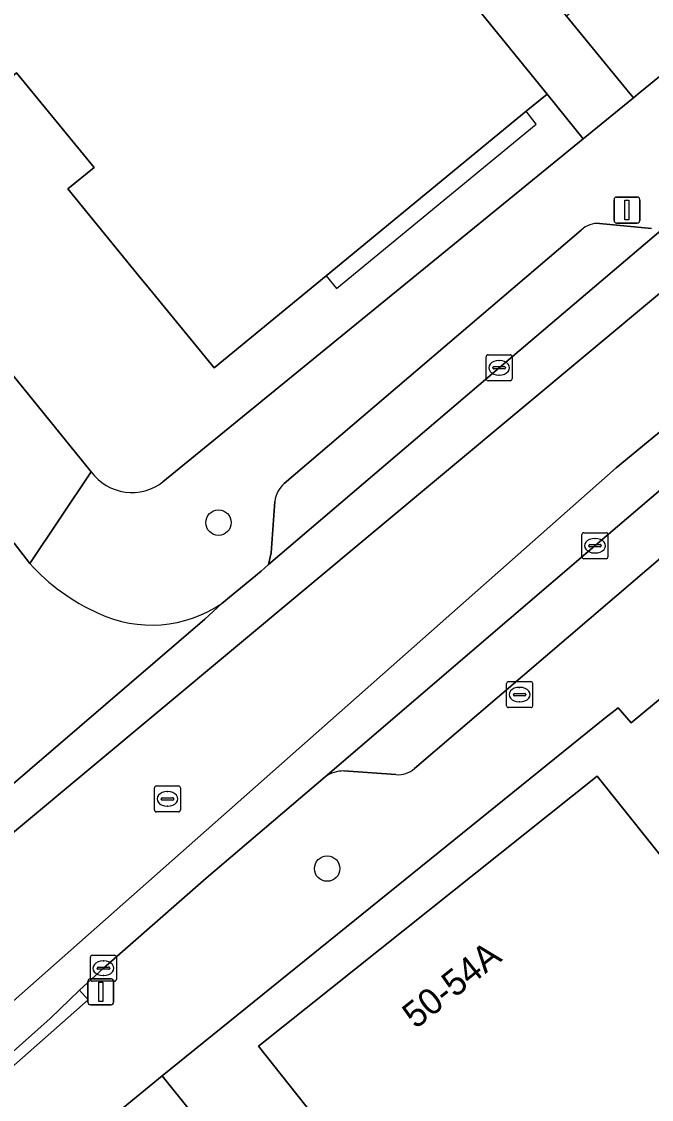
# Model space of a CAD drawing. Extents: x 161771 to 163125, y 382475 to 383179.
# Drawn here: x 162075.22 to 162099.45, y 382981.52 to 383023 of the extents above; entities that cross this region are included whole.
import ezdxf

# ---------------------------------------------------------------- set-up
doc = ezdxf.new("R2010")
doc.units = 0
for name, color, linetype in [('IMGEO_Boom', 7, 'Continuous'), ('IMGEO_Brandkraan', 7, 'Continuous'), ('IMGEO_Erf', 7, 'Continuous'), ('IMGEO_Groenvoorziening', 7, 'Continuous'), ('IMGEO_Kolk', 7, 'Continuous'), ('IMGEO_Lichtmast', 7, 'Continuous'), ('IMGEO_Pand', 7, 'Continuous'), ('IMGEO_Pand_nummerreeks', 7, 'Continuous'), ('IMGEO_Pand_overbouw', 7, 'Continuous'), ('IMGEO_Parkeervlak_open', 7, 'Continuous'), ('IMGEO_Rijbaan_lokaal_gesloten', 7, 'Continuous'), ('IMGEO_Rijbaan_lokaal_open', 7, 'Continuous'), ('IMGEO_Rioolput', 7, 'Continuous'), ('IMGEO_Voetpad_open', 7, 'Continuous')]:
    doc.layers.add(name, color=color, linetype=linetype)

msp = doc.modelspace()

# ---------------------------------------------------------------- linework, layer by layer
at = {"layer": 'IMGEO_Boom'}
for centre in [(162082.797, 383003.717), (162086.979, 382990.401)]:
    msp.add_circle(centre, 0.489, dxfattribs=at)
at = {"layer": 'IMGEO_Brandkraan'}
for p, q in [((162093.882, 382996.672), (162093.882, 382997.524)), ((162093.957, 382997.598), (162094.809, 382997.598)), ((162094.37, 382997.378), (162094.395, 382997.378)), ((162094.883, 382997.524), (162094.883, 382996.672)), ((162094.141, 382997.092), (162094.141, 382997.104)), ((162094.579, 382997.055), (162094.181, 382997.055)), ((162094.184, 382997.141), (162094.582, 382997.141)), ((162094.625, 382997.104), (162094.625, 382997.092)), ((162094.809, 382996.598), (162093.957, 382996.598)), ((162094.393, 382996.818), (162094.368, 382996.818))]:
    msp.add_line(p, q, dxfattribs=at)
for points in [[(162093.882, 382996.672), (162093.882, 382997.524)], [(162093.957, 382997.598), (162094.809, 382997.598)], [(162094.883, 382997.524), (162094.883, 382996.672)], [(162094.809, 382996.598), (162093.957, 382996.598)]]:
    msp.add_lwpolyline(points, dxfattribs=at)
for centre, radius, start, end in [((162093.959, 382997.522), 0.0765, 91.552, 178.448), ((162093.959, 382997.522), 0.0765, 91.552, 178.448), ((162094.807, 382997.522), 0.0765, 1.552, 88.448), ((162094.807, 382997.522), 0.0765, 1.552, 88.448), ((162094.181, 382997.101), 0.0403, 85.8775, 175.7526), ((162094.178, 382997.091), 0.0366, 178.938, 274.7102), ((162094.582, 382997.098), 0.043, 264.8664, 352.4533), ((162094.586, 382997.103), 0.0386, 1.7309, 96.639), ((162093.959, 382996.674), 0.0765, 181.552, 268.448), ((162093.959, 382996.674), 0.0765, 181.552, 268.448), ((162094.807, 382996.674), 0.0765, 271.552, 358.448), ((162094.807, 382996.674), 0.0765, 271.552, 358.448)]:
    msp.add_arc(centre, radius, start, end, dxfattribs=at)
for centre, major_axis, ratio, start_param, end_param in [((162094.369, 382997.098), (-0.387, 0.002), 0.722429, 4.712389, 7.853982), ((162094.394, 382997.098), (-0.39, 0.002), 0.717154, 1.570796, 4.712389)]:
    msp.add_ellipse(centre, major_axis=major_axis, ratio=ratio, start_param=start_param, end_param=end_param, dxfattribs=at)
at = {"layer": 'IMGEO_Erf'}
for points in [[(162080.66, 383005.283), (162096.826, 383018.482), (162095.439, 383020.209), (162094.634, 383019.547), (162086.938, 383013.218), (162082.626, 383009.673), (162080.03, 383012.852), (162079.828, 383013.1), (162076.998, 383016.566), (162078.017, 383017.385), (162075.026, 383021.032), (162074.019, 383020.194), (162073.721, 383020.563), (162071.024, 383023.906), (162074.269, 383026.524), (162073.459, 383027.528), (162076.947, 383030.383), (162077.195, 383030.585), (162083.063, 383035.388), (162080.276, 383038.84), (162064.148, 383025.596)], [(162064.029, 383022.789), (162077.904, 383005.666)], [(162123.942, 383018.171), (162109.112, 383006.169), (162110.008, 383004.941), (162108.721, 383003.868), (162111.45, 383000.341), (162111.716, 383000), (162115.375, 382995.31), (162110.849, 382991.839), (162112.832, 382989.253), (162113.269, 382988.654), (162108.514, 382985.051), (162108.06, 382985.643), (162105.095, 382989.51), (162106.119, 382990.296), (162100.542, 382997.568), (162098.674, 382996.017), (162098.178, 382996.592), (162097.654, 382996.188), (162080.629, 382982.426), (162095.925, 382963.339)], [(162090.635, 382975.623), (162084.33, 382983.572), (162097.358, 382993.964), (162100.476, 382990.055), (162104.717, 382984.74), (162091.764, 382974.407)]]:
    msp.add_lwpolyline(points, dxfattribs=at)
msp.add_arc((162079.469, 383006.82), 1.944, 216.3974, 307.7792, dxfattribs=at)
at = {"layer": 'IMGEO_Groenvoorziening'}
msp.add_lwpolyline([(162105.222, 383026.433), (162105.507, 383026.089), (162108.851, 383028.854), (162108.573, 383029.202), (162109.005, 383029.536), (162109.278, 383029.203), (162110.892, 383030.523), (162108.578, 383033.336), (162104.632, 383030.115), (162100.168, 383026.475), (162096.447, 383023.433), (162096.18, 383023.215), (162098.512, 383020.375), (162098.766, 383020.066), (162099.012, 383020.267), (162103.195, 383023.682), (162102.941, 383023.991), (162102.648, 383024.348), (162103.068, 383024.7), (162103.344, 383024.362), (162105.078, 383025.742), (162104.793, 383026.111)], close=True, dxfattribs=at)
at = {"layer": 'IMGEO_Kolk'}
for p, q in [((162093.167, 383010.177), (162094.019, 383010.177)), ((162093.092, 383009.251), (162093.092, 383010.103)), ((162093.58, 383009.957), (162093.605, 383009.957)), ((162094.093, 383010.103), (162094.093, 383009.251)), ((162093.351, 383009.671), (162093.351, 383009.683)), ((162093.789, 383009.634), (162093.391, 383009.634)), ((162093.394, 383009.72), (162093.792, 383009.72)), ((162093.603, 383009.397), (162093.578, 383009.397)), ((162093.835, 383009.683), (162093.835, 383009.671)), ((162094.019, 383009.177), (162093.167, 383009.177)), ((162096.779, 383002.402), (162096.779, 383003.254)), ((162096.854, 383003.328), (162097.706, 383003.328)), ((162097.78, 383003.254), (162097.78, 383002.402)), ((162097.038, 383002.822), (162097.038, 383002.834)), ((162097.476, 383002.785), (162097.078, 383002.785)), ((162097.081, 383002.871), (162097.479, 383002.871)), ((162097.267, 383003.108), (162097.292, 383003.108)), ((162097.522, 383002.834), (162097.522, 383002.822)), ((162097.706, 383002.328), (162096.854, 383002.328)), ((162097.29, 383002.548), (162097.265, 383002.548)), ((162077.869, 382986.142), (162077.869, 382986.994)), ((162077.944, 382987.068), (162078.796, 382987.068)), ((162078.87, 382986.994), (162078.87, 382986.142)), ((162078.128, 382986.562), (162078.128, 382986.574)), ((162078.171, 382986.611), (162078.569, 382986.611)), ((162078.357, 382986.848), (162078.382, 382986.848)), ((162078.612, 382986.574), (162078.612, 382986.562)), ((162078.566, 382986.525), (162078.168, 382986.525)), ((162078.38, 382986.288), (162078.355, 382986.288)), ((162078.796, 382986.068), (162077.944, 382986.068))]:
    msp.add_line(p, q, dxfattribs=at)
for points in [[(162093.167, 383010.177), (162094.019, 383010.177)], [(162093.092, 383009.251), (162093.092, 383010.103)], [(162094.093, 383010.103), (162094.093, 383009.251)], [(162094.019, 383009.177), (162093.167, 383009.177)], [(162096.779, 383002.402), (162096.779, 383003.254)], [(162096.854, 383003.328), (162097.706, 383003.328)], [(162097.78, 383003.254), (162097.78, 383002.402)], [(162097.706, 383002.328), (162096.854, 383002.328)], [(162077.869, 382986.142), (162077.869, 382986.994)], [(162077.944, 382987.068), (162078.796, 382987.068)], [(162078.87, 382986.994), (162078.87, 382986.142)], [(162078.796, 382986.068), (162077.944, 382986.068)]]:
    msp.add_lwpolyline(points, dxfattribs=at)
for centre, radius, start, end in [((162093.169, 383010.101), 0.0765, 91.552, 178.448), ((162093.169, 383010.101), 0.0765, 91.552, 178.448), ((162094.017, 383010.101), 0.0765, 1.552, 88.448), ((162094.017, 383010.101), 0.0765, 1.552, 88.448), ((162093.391, 383009.68), 0.0403, 85.8775, 175.7526), ((162093.388, 383009.67), 0.0366, 178.938, 274.7102), ((162093.792, 383009.677), 0.043, 264.8664, 352.4533), ((162093.796, 383009.682), 0.0386, 1.7309, 96.639), ((162093.169, 383009.253), 0.0765, 181.552, 268.448), ((162093.169, 383009.253), 0.0765, 181.552, 268.448), ((162094.017, 383009.253), 0.0765, 271.552, 358.448), ((162094.017, 383009.253), 0.0765, 271.552, 358.448), ((162096.856, 383003.252), 0.0765, 91.552, 178.448), ((162096.856, 383003.252), 0.0765, 91.552, 178.448), ((162097.704, 383003.252), 0.0765, 1.552, 88.448), ((162097.704, 383003.252), 0.0765, 1.552, 88.448), ((162097.078, 383002.831), 0.0403, 85.8775, 175.7526), ((162097.075, 383002.821), 0.0366, 178.938, 274.7102), ((162097.479, 383002.828), 0.043, 264.8664, 352.4533), ((162097.483, 383002.833), 0.0386, 1.7309, 96.639), ((162096.856, 383002.404), 0.0765, 181.552, 268.448), ((162096.856, 383002.404), 0.0765, 181.552, 268.448), ((162097.704, 383002.404), 0.0765, 271.552, 358.448), ((162097.704, 383002.404), 0.0765, 271.552, 358.448), ((162077.946, 382986.992), 0.0765, 91.552, 178.448), ((162077.946, 382986.992), 0.0765, 91.552, 178.448), ((162078.794, 382986.992), 0.0765, 1.552, 88.448), ((162078.794, 382986.992), 0.0765, 1.552, 88.448), ((162078.168, 382986.571), 0.0403, 85.8775, 175.7526), ((162078.165, 382986.561), 0.0366, 178.938, 274.7102), ((162078.569, 382986.568), 0.043, 264.8664, 352.4533), ((162078.573, 382986.573), 0.0386, 1.7309, 96.639), ((162077.946, 382986.144), 0.0765, 181.552, 268.448), ((162077.946, 382986.144), 0.0765, 181.552, 268.448), ((162078.794, 382986.144), 0.0765, 271.552, 358.448), ((162078.794, 382986.144), 0.0765, 271.552, 358.448)]:
    msp.add_arc(centre, radius, start, end, dxfattribs=at)
for centre, major_axis, ratio, start_param, end_param in [((162093.579, 383009.677), (-0.387, 0.002), 0.722429, 4.712389, 7.853982), ((162093.604, 383009.677), (-0.39, 0.002), 0.717154, 1.570796, 4.712389), ((162097.266, 383002.828), (-0.387, 0.002), 0.722429, 4.712389, 7.853982), ((162097.291, 383002.828), (-0.39, 0.002), 0.717154, 1.570796, 4.712389), ((162078.356, 382986.568), (-0.387, 0.002), 0.722429, 4.712389, 7.853982), ((162078.381, 382986.568), (-0.39, 0.002), 0.717154, 1.570796, 4.712389)]:
    msp.add_ellipse(centre, major_axis=major_axis, ratio=ratio, start_param=start_param, end_param=end_param, dxfattribs=at)
at = {"layer": 'IMGEO_Lichtmast'}
for p, q in [((162098.014, 383015.347), (162098.014, 383016.147)), ((162098.014, 383016.147), (162098.014, 383015.347)), ((162098.114, 383016.247), (162098.904, 383016.247)), ((162098.904, 383016.247), (162098.114, 383016.247)), ((162099.004, 383016.147), (162099.004, 383015.347)), ((162099.004, 383015.347), (162099.004, 383016.147)), ((162098.904, 383015.247), (162098.114, 383015.247)), ((162098.114, 383015.247), (162098.904, 383015.247)), ((162077.873, 382986.157), (162078.663, 382986.157)), ((162078.663, 382986.157), (162077.873, 382986.157)), ((162077.773, 382985.257), (162077.773, 382986.057)), ((162077.773, 382986.057), (162077.773, 382985.257)), ((162078.763, 382986.057), (162078.763, 382985.257)), ((162078.763, 382985.257), (162078.763, 382986.057)), ((162078.663, 382985.157), (162077.873, 382985.157)), ((162077.873, 382985.157), (162078.663, 382985.157))]:
    msp.add_line(p, q, dxfattribs=at)
for points in [[(162098.434, 383016.122), (162098.584, 383016.122), (162098.584, 383015.372), (162098.434, 383015.372), (162098.434, 383016.122)], [(162078.193, 382986.032), (162078.343, 382986.032), (162078.343, 382985.282), (162078.193, 382985.282), (162078.193, 382986.032)]]:
    msp.add_lwpolyline(points, dxfattribs=at)
for centre, start, end in [((162098.114, 383016.147), 90, 180), ((162098.114, 383016.147), 90, 180), ((162098.904, 383016.147), 0, 90), ((162098.904, 383016.147), 360, 90), ((162098.114, 383015.347), 180, 270), ((162098.114, 383015.347), 180, 270), ((162098.904, 383015.347), 270, 0), ((162098.904, 383015.347), 270, 0), ((162077.873, 382986.057), 90, 180), ((162077.873, 382986.057), 90, 180), ((162078.663, 382986.057), 0, 90), ((162078.663, 382986.057), 360, 90), ((162077.873, 382985.257), 180, 270), ((162077.873, 382985.257), 180, 270), ((162078.663, 382985.257), 270, 0), ((162078.663, 382985.257), 270, 0)]:
    msp.add_arc(centre, 0.1, start, end, dxfattribs=at)
at = {"layer": 'IMGEO_Pand'}
for points in [[(162077.195, 383030.585), (162076.947, 383030.383), (162073.459, 383027.528), (162074.269, 383026.524), (162071.024, 383023.906), (162073.721, 383020.563), (162074.019, 383020.194), (162075.026, 383021.032), (162078.017, 383017.385), (162076.998, 383016.566), (162079.828, 383013.1), (162080.03, 383012.852), (162082.626, 383009.673), (162086.938, 383013.218), (162094.634, 383019.547), (162095.439, 383020.209), (162090.418, 383026.404), (162089.585, 383025.726), (162088.448, 383027.121), (162089.281, 383027.801), (162090.37, 383028.688), (162088.483, 383031.005), (162087.385, 383030.153), (162083.063, 383035.388)], [(162100.476, 382990.055), (162097.358, 382993.964), (162084.33, 382983.572), (162090.635, 382975.623), (162088.827, 382974.155), (162096.871, 382964.097), (162098.785, 382965.628), (162091.764, 382974.407), (162104.717, 382984.74)]]:
    msp.add_lwpolyline(points, close=True, dxfattribs=at)
at = {"layer": 'IMGEO_Pand_overbouw'}
msp.add_lwpolyline([(162086.938, 383013.218), (162087.332, 383012.729), (162095.022, 383019.049), (162094.634, 383019.547)], close=True, dxfattribs=at)
at = {"layer": 'IMGEO_Parkeervlak_open'}
for points in [[(162119.333, 383021.026), (162112.347, 383015.36), (162103.817, 383008.4), (162097.279, 383002.829), (162093.981, 383000), (162086.904, 382993.929)], [(162090.342, 382994.255), (162097.057, 383000), (162104.774, 383006.603), (162118.517, 383017.797)], [(162084.967, 383004.529), (162084.823, 383002.556), (162084.717, 383002.102), (162093.593, 383009.676), (162100.16, 383015.252)], [(162099.452, 383015.033), (162097.459, 383015.23)], [(162096.749, 383014.976), (162085.328, 383005.225)], [(162087.617, 382994.158), (162089.624, 382994.018)]]:
    msp.add_lwpolyline(points, dxfattribs=at)
for centre, radius, start, end in [((162097.391, 383014.301), 0.932, 85.8093, 133.5597), ((162086.039, 383004.415), 1.078, 131.2629, 173.9075), ((162087.583, 382993.04), 1.119, 88.2532, 127.3585), ((162089.702, 382994.989), 0.974, 265.4263, 311.1081)]:
    msp.add_arc(centre, radius, start, end, dxfattribs=at)
at = {"layer": 'IMGEO_Rijbaan_lokaal_gesloten'}
for points in [[(161971.98, 382910.499), (161979.179, 382915.935), (161979.294, 382916.006), (161983.958, 382918.885), (161988.947, 382921.944), (161992.488, 382924.359), (161998, 382928.746), (162025.43, 382950.879), (162047.566, 382968.998), (162116.302, 383026.353), (162142.919, 383048.007), (162155.349, 383059.528), (162157.47, 383063.478), (162155.928, 383063.813), (162155.408, 383063.926)], [(162064.893, 382976.459), (162098.092, 383005.831), (162135.752, 383036.849), (162160.98, 383057.918), (162164.197, 383062.015), (162157.47, 383063.478), (162155.349, 383059.528), (162142.919, 383048.007), (162116.302, 383026.353), (162047.566, 382968.998), (162025.43, 382950.879), (161998, 382928.746), (161992.488, 382924.359), (161988.947, 382921.944), (161983.958, 382918.885), (161979.294, 382916.006)], [(162164.558, 383059.775), (162164.975, 383060.328), (162165.507, 383060.724), (162166.652, 383061.481), (162166.023, 383061.618), (162164.197, 383062.015), (162160.98, 383057.918), (162135.752, 383036.849), (162098.092, 383005.831), (162064.893, 382976.459), (162028.312, 382947.355), (161996.833, 382921.662), (161989.309, 382915.625), (161975.267, 382904.355), (161969.513, 382899.968), (161964.685, 382896.828), (161958.891, 382892.441), (161953.057, 382887.933), (161929.84, 382869.578), (161924.324, 382865.246), (161911.803, 382855.192)], [(162145.413, 383052.14), (162142.917, 383050.128), (162125.562, 383035.892), (162100.16, 383015.252), (162093.593, 383009.676), (162084.717, 383002.102), (162084.439, 383001.844), (162082.922, 383000.604), (162082.268, 383000), (162072.619, 382991.712), (162072.447, 382991.552), (162052.085, 382974.632), (162039.559, 382964.378), (162029.724, 382956.315), (162026.381, 382953.619), (162024.462, 382952.063), (162022.504, 382950.476), (162022.376, 382950.374), (162007.212, 382938.219), (162000, 382932.42), (161993.59, 382927.265), (161991.08, 382925.282), (161990.16, 382924.643), (161976.155, 382915.855)], [(162044.627, 382958.275), (162047.977, 382961.026), (162050.888, 382963.407), (162052.584, 382964.762), (162056.697, 382968.103), (162066.097, 382975.842), (162069.091, 382978.352), (162072.643, 382981.366), (162076.322, 382984.637), (162077.456, 382985.725), (162078.369, 382986.568), (162082.324, 382990.038), (162086.904, 382993.929), (162093.981, 383000), (162097.279, 383002.829), (162103.817, 383008.4), (162112.347, 383015.36), (162119.333, 383021.026), (162128.111, 383028.214), (162130.549, 383030.199), (162140.092, 383038.001), (162146.222, 383042.976), (162155.209, 383050.292)]]:
    msp.add_lwpolyline(points, dxfattribs=at)
at = {"layer": 'IMGEO_Rijbaan_lokaal_open'}
for points in [[(162075.535, 383002.14), (162074.935, 383002.928), (162060.777, 383020.384)], [(162072.619, 382991.712), (162082.268, 383000), (162082.922, 383000.604)]]:
    msp.add_lwpolyline(points, dxfattribs=at)
for centre, radius, start, end in [((162081.492, 383007.599), 8.08, 222.5015, 245.7311), ((162080.223, 383004.566), 4.794, 244.6634, 304.2668)]:
    msp.add_arc(centre, radius, start, end, dxfattribs=at)
at = {"layer": 'IMGEO_Rioolput'}
for p, q in [((162080.408, 382993.584), (162081.26, 382993.584)), ((162080.333, 382992.658), (162080.333, 382993.51)), ((162080.821, 382993.364), (162080.846, 382993.364)), ((162081.334, 382993.51), (162081.334, 382992.658)), ((162080.592, 382993.078), (162080.592, 382993.09)), ((162081.03, 382993.041), (162080.632, 382993.041)), ((162080.635, 382993.127), (162081.033, 382993.127)), ((162080.844, 382992.804), (162080.819, 382992.804)), ((162081.076, 382993.09), (162081.076, 382993.078)), ((162081.26, 382992.584), (162080.408, 382992.584))]:
    msp.add_line(p, q, dxfattribs=at)
for points in [[(162080.408, 382993.584), (162081.26, 382993.584)], [(162080.333, 382992.658), (162080.333, 382993.51)], [(162081.334, 382993.51), (162081.334, 382992.658)], [(162081.26, 382992.584), (162080.408, 382992.584)]]:
    msp.add_lwpolyline(points, dxfattribs=at)
for centre, radius, start, end in [((162080.41, 382993.508), 0.0765, 91.552, 178.448), ((162080.41, 382993.508), 0.0765, 91.552, 178.448), ((162081.258, 382993.508), 0.0765, 1.552, 88.448), ((162081.258, 382993.508), 0.0765, 1.552, 88.448), ((162080.632, 382993.087), 0.0403, 85.8775, 175.7526), ((162080.629, 382993.077), 0.0366, 178.938, 274.7102), ((162081.033, 382993.084), 0.043, 264.8664, 352.4533), ((162081.037, 382993.089), 0.0386, 1.7309, 96.639), ((162080.41, 382992.66), 0.0765, 181.552, 268.448), ((162080.41, 382992.66), 0.0765, 181.552, 268.448), ((162081.258, 382992.66), 0.0765, 271.552, 358.448), ((162081.258, 382992.66), 0.0765, 271.552, 358.448)]:
    msp.add_arc(centre, radius, start, end, dxfattribs=at)
for centre, major_axis, ratio, start_param, end_param in [((162080.82, 382993.084), (-0.387, 0.002), 0.722429, 4.712389, 7.853982), ((162080.845, 382993.084), (-0.39, 0.002), 0.717154, 1.570796, 4.712389)]:
    msp.add_ellipse(centre, major_axis=major_axis, ratio=ratio, start_param=start_param, end_param=end_param, dxfattribs=at)
at = {"layer": 'IMGEO_Voetpad_open'}
for points in [[(162153.69, 383059.776), (162155.226, 383061.863), (162146.928, 383065.401), (162144.848, 383063.353), (162147.862, 383061.244), (162139.734, 383054.635), (162129.276, 383046.131), (162129.803, 383045.451), (162103.195, 383023.682), (162099.012, 383020.267), (162098.766, 383020.066), (162096.826, 383018.482), (162080.66, 383005.283)], [(162097.654, 382996.188), (162098.178, 382996.592), (162098.674, 382996.017), (162100.542, 382997.568), (162103.535, 382999.891), (162103.458, 383000), (162102.474, 383001.392), (162104.519, 383002.968), (162105.672, 383001.55), (162108.721, 383003.868), (162110.008, 383004.941), (162109.112, 383006.169), (162123.942, 383018.171), (162125.524, 383019.408), (162129.47, 383022.481), (162131.042, 383023.652), (162131.023, 383023.677), (162130.131, 383024.847), (162145.09, 383036.286), (162148.535, 383039.215), (162166.48, 383054.336)], [(162074.935, 383002.928), (162075.535, 383002.14), (162077.904, 383005.666), (162064.029, 383022.789)], [(162118.517, 383017.797), (162104.774, 383006.603), (162097.057, 383000), (162090.342, 382994.255)], [(162097.459, 383015.23), (162099.452, 383015.033)], [(162085.328, 383005.225), (162096.749, 383014.976)], [(162077.904, 383005.666), (162075.535, 383002.14)], [(162082.922, 383000.604), (162084.439, 383001.844), (162084.717, 383002.102), (162084.823, 383002.556), (162084.967, 383004.529)], [(162052.584, 382964.762), (162050.888, 382963.407), (162051.204, 382963.02), (162048.293, 382960.639), (162047.977, 382961.026), (162044.627, 382958.275), (162034.624, 382950.119), (162034.035, 382949.646), (162037.466, 382945.397), (162039.897, 382947.378), (162043.956, 382950.686), (162044.111, 382950.812), (162055.172, 382959.438), (162054.165, 382960.981), (162070.869, 382974.514), (162072.439, 382975.73), (162073.842, 382976.876), (162077.729, 382980.054), (162079.124, 382981.195), (162080.629, 382982.426), (162097.654, 382996.188)], [(162089.624, 382994.018), (162087.617, 382994.158)], [(162086.904, 382993.929), (162082.324, 382990.038), (162078.369, 382986.568), (162077.456, 382985.725), (162077.786, 382985.35), (162069.421, 382977.977), (162069.091, 382978.352), (162066.097, 382975.842)]]:
    msp.add_lwpolyline(points, dxfattribs=at)
for points in [[(162080.276, 383038.84), (162083.063, 383035.388), (162087.385, 383030.153), (162088.483, 383031.005), (162090.37, 383028.688), (162089.281, 383027.801), (162088.448, 383027.121), (162089.585, 383025.726), (162090.418, 383026.404), (162095.439, 383020.209), (162096.826, 383018.482), (162098.766, 383020.066), (162098.512, 383020.375), (162096.18, 383023.215), (162095.924, 383023.527), (162096.032, 383023.611), (162085.383, 383036.632), (162088.301, 383039.037), (162087.152, 383040.423), (162084.149, 383037.945), (162082.393, 383040.066), (162082.138, 383040.374)], [(162069.091, 382978.352), (162069.421, 382977.977), (162077.786, 382985.35), (162077.456, 382985.725), (162076.322, 382984.637), (162072.643, 382981.366)], [(162096.877, 382962.151), (162095.925, 382963.339), (162080.629, 382982.426), (162079.124, 382981.195), (162093.596, 382963.187), (162097.145, 382958.713), (162100.29, 382954.805), (162103.84, 382950.349), (162106.975, 382946.425), (162110.564, 382941.959), (162113.949, 382937.714), (162117.4, 382933.368), (162120.641, 382929.343), (162124.209, 382924.889), (162127.356, 382920.977), (162130.917, 382916.483), (162141.717, 382903.048), (162143.255, 382904.278)]]:
    msp.add_lwpolyline(points, close=True, dxfattribs=at)
for centre, radius, start, end in [((162097.391, 383014.301), 0.932, 85.8093, 133.5597), ((162079.469, 383006.82), 1.944, 216.3974, 307.7792), ((162086.039, 383004.415), 1.078, 131.2629, 173.9075), ((162081.492, 383007.599), 8.08, 222.5015, 245.7311), ((162080.223, 383004.566), 4.794, 244.6634, 304.2668), ((162087.583, 382993.04), 1.119, 88.2532, 127.3585), ((162089.702, 382994.989), 0.974, 265.4263, 311.1081)]:
    msp.add_arc(centre, radius, start, end, dxfattribs=at)

# ---------------------------------------------------------------- texts
at = {"layer": 'IMGEO_Pand_nummerreeks'}
msp.add_text('50-54A', height=1, rotation=38.5782, dxfattribs=at).set_placement((162090.382, 382984.204))

doc.saveas('drawing.dxf')
